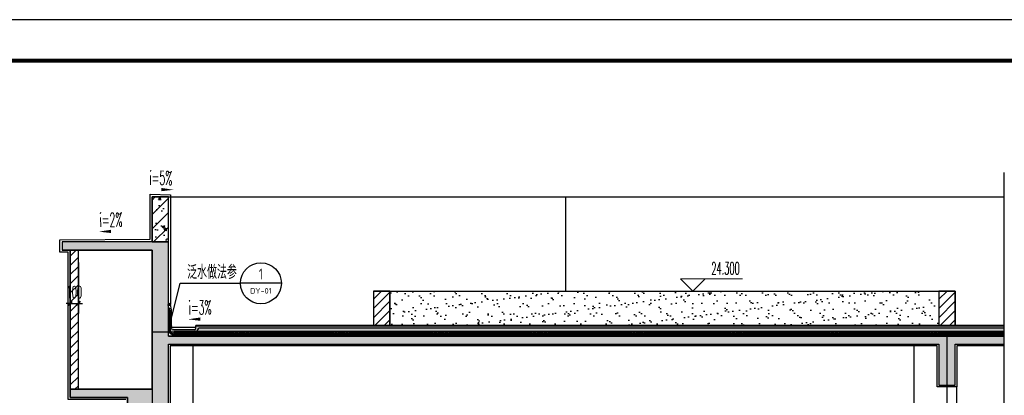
# Model space of a CAD drawing. Extents: x 1779708 to 7299578, y -1121471 to 88434.
# Tile 738 of 1056: x 6197575 to 6209592, y -948740 to -944150. Entities that reach past the tile are written whole.
import ezdxf
from ezdxf.enums import TextEntityAlignment as Align

# ---------------------------------------------------------------- set-up
doc = ezdxf.new("R2010")
doc.units = 0
doc.header["$LTSCALE"] = 1000
doc.header["$MEASUREMENT"] = 0
doc.linetypes.add('DASH', pattern=[0.35, 0.25, -0.1])
doc.linetypes.add('DOTE', pattern=[2.4200000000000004, 2, -0.2, 0.02, -0.2])
doc.layers.get('0').update_dxf_attribs({"linetype": 'CONTINUOUS'})
doc.layers.get('Defpoints').update_dxf_attribs({"linetype": 'CONTINUOUS'})
for name, color, linetype in [('AXIS', 3, 'CONTINUOUS'), ('DIM_IDEN', 3, 'CONTINUOUS'), ('DIM_SYMB', 3, 'CONTINUOUS'), ('DOTE', 1, 'DOTE'), ('PUB_HATCH', 8, 'CONTINUOUS'), ('PUB_TEXT', 7, 'CONTINUOUS'), ('PUB_TITLE', 4, 'CONTINUOUS'), ('S_STAIR', 147, 'CONTINUOUS'), ('SURFACE', 6, 'CONTINUOUS'), ('WALL', 255, 'CONTINUOUS'), ('可见线', 6, 'CONTINUOUS'), ('填充细线', 8, 'CONTINUOUS'), ('水专业', 6, 'CONTINUOUS'), ('立面细线', 114, 'CONTINUOUS'), ('粉刷线', 213, 'CONTINUOUS')]:
    doc.layers.add(name, color=color, linetype=linetype)
doc.layers.add('DIM_ELEV', color=3, linetype='CONTINUOUS', lineweight=13)
doc.styles.add('_TCH_DIM', font='SIMPLEX.shx', dxfattribs={"width": 0.7, "bigfont": 'GBCBIG.shx'})
doc.styles.add('_TCH_DIM_T3', font='SIMPLEX.shx', dxfattribs={"width": 0.4941176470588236, "bigfont": 'GBCBIG.shx'})
doc.styles.add('_TCH_LABEL', font='COMPLEX', dxfattribs={"bigfont": 'GBCBIG'})
doc.styles.get("Standard").update_dxf_attribs({"font": 'GBENOR', "bigfont": 'GBCBIG'})
doc.dimstyles.new('_TCH_ARCH&&50', dxfattribs={"dimtxt": 148.75, "dimasz": 50, "dimexe": 125, "dimexo": 150, "dimgap": 63.12500000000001, "dimtad": 1, "dimdec": 0, "dimzin": 0, "dimdsep": 46, "dimtxsty": '_TCH_DIM_T3', "dimblk": 'ARCHTICK', "dimcen": 0.09, "dimdle": 75, "dimclrt": 7, "dimazin": 2, "dimtfac": 1, "dimtdec": 0, "dimtix": 1, "dimtmove": 2, "dimatfit": 3, "dimfxl": 250, "dimtolj": 1, "dimtzin": 0, "dimarcsym": 0})

# ---------------------------------------------------------------- blocks, each defined once
blk = doc.blocks.new('$LinePat$波浪线')
at = {"color": 0}
for centre, start, end in [((149.999993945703, -42.19181203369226), 201.6723546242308, 338.3274054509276), ((449.9994826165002, -161.4099213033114), 21.67235462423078, 158.3274054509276)]:
    blk.add_arc(centre, 161.4099213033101, start, end, dxfattribs=at)
blk = doc.blocks.new('A$C0FF81EFC')
at = {"layer": 'PUB_HATCH'}
h = blk.add_hatch(dxfattribs=at)
h.set_pattern_fill('ANSI31', color=256, angle=45.0000000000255, style=0)
h.set_pattern_definition([(90, (145.062340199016, 291.1063267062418), (-1.5875, -7.061576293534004e-13), [])])
edge = h.paths.add_edge_path()
edge.add_line((0, 291.1063267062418), (23.80112007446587, 291.1063267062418))
edge.add_arc((4.131026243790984, 290.6711106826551), 19.67490798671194, 1.2675065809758, 102.1202540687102)
edge.add_line((0, 309.907446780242), (0, 291.1063267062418))
at = {"layer": 'PUB_HATCH', "ltscale": 0.5}
h = blk.add_hatch(dxfattribs=at)
h.set_pattern_fill('AR-SAND', color=256, scale=5)
h.set_pattern_definition([(37.50000000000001, (-734015.4285332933, 53945.29567437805), (-0.4000078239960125, 12.23533093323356), [0, -9.652, 0, -10.795, 0, -10.31875]), (7.499999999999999, (-734015.4285332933, 53945.29567437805), (11.23808207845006, 17.92062751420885), [0, -5.207000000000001, 0, -8.6995, 0, -3.33375]), (327.5, (-734023.239033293, 53945.29567437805), (19.77480925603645, 0.0359296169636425), [0, -3.175, 0, -11.43, 0, -14.9225]), (317.5, (-734023.239033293, 53945.29567437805), (19.08891131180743, 5.573233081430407), [0, -1.5875, 0, -7.492999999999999, 0, -8.5725])])
edge = h.paths.add_edge_path()
edge.add_line((10199.99999984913, 119.9999999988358), (10199.99999984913, 95))
edge.add_line((10199.99999984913, 95), (375, 95))
edge.add_arc((375, 75), 20, 90, 180)
edge.add_line((355, 75), (355, 55))
edge.add_line((355, 55), (68, 55))
edge.add_line((68, 55), (68, 22.70291173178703))
edge.add_arc((72.5, 72.5), 49.99999999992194, 180, 264.8363929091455, ccw=False)
edge.add_line((22.5, 72.5), (22.5, 291.1673207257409))
edge.add_line((22.5, 291.1673207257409), (21.23637348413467, 320))
edge.add_line((21.23637348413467, 320), (35, 320))
edge.add_line((35, 320), (35, 95))
edge.add_arc((55, 95), 20, 180, 270)
edge.add_line((55, 75), (315, 75))
edge.add_arc((315, 95), 20, 270, 360)
edge.add_line((335, 95), (335, 120))
edge.add_line((335, 120), (10199.99999984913, 119.9999999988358))
at = {"layer": 'PUB_HATCH'}
h = blk.add_hatch(dxfattribs=at)
h.set_pattern_fill('ANSI31', color=256, scale=10, angle=45.0000000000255, style=0)
h.set_pattern_definition([(90, (-731970.6223816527, 58795.29567437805), (-15.875, -7.063682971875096e-12), [])])
h.paths.add_polyline_path([(10199.99999984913, 130.0000000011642), (10199.99999984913, 119.9999999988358), (335, 120), (335, 130)])
h = blk.add_hatch(dxfattribs=at)
h.set_pattern_fill('ANSI37', color=256, scale=10, angle=2.549854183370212e-11, style=0)
h.set_pattern_definition([(45.0000000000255, (-732265.4285332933, 58795.29567437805), (-11.22532015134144, 11.22532015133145), []), (135.0000000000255, (-732265.4285332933, 58795.29567437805), (-11.22532015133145, -11.22532015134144), [])])
h.paths.add_polyline_path([(10199.99999984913, 55), (10199.99999984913, 30), (68, 30), (68, 55)])
h = blk.add_hatch(dxfattribs=at)
h.set_pattern_fill('混凝土', color=256, scale=10, style=0)
h.set_pattern_definition([(49.99999999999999, (-734015.4285332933, 53945.29567437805), (71.72601826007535, -6.275213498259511), [7.5, -82.5]), (355, (-734015.4285332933, 53945.29567437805), (-13.8751333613, 75.21921337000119), [6, -66]), (100.4514, (-734009.451365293, 53944.77274037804), (57.85093817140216, 68.94395420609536), [6.374019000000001, -70.1142112]), (46.18420000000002, (-734015.4285332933, 53965.29567437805), (106.7241048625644, -16.55190143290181), [11.24999999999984, -123.7499999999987]), (96.6356, (-734006.534858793, 53963.91634367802), (93.46627055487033, 97.41178709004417), [9.561028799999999, -105.1713]), (351.1842, (-734015.4285332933, 53965.29567437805), (93.46619451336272, 97.41186009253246), [9, -99]), (21, (-734005.4285332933, 53960.29567437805), (59.69070521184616, -40.26188906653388), [7.5, -82.5]), (326.0000000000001, (-734005.4285332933, 53960.29567437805), (24.33153319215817, 72.5150045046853), [6, -66]), (71.4514, (-734000.4543099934, 53956.94051377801), (84.02226285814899, 32.25304967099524), [6.374019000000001, -70.1142112]), (37.50000000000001, (-734015.4285332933, 53945.29567437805), (1.215985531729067, 33.28938538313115), [0, -65.19999999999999, 0, -67, 0, -66.25]), (7.499999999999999, (-734015.4285332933, 53945.29567437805), (26.30695374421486, 39.44117118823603), [0, -38.2, 0, -63.7, 0, -25.25]), (327.5, (-734037.7285332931, 53945.29567437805), (53.3822436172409, -2.255487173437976), [0, -25, 0, -78, 0, -103.5]), (317.5, (-734047.7285332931, 53945.29567437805), (58.31861693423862, 10.01049823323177), [0, -32.5, 0, -51.8, 0, -73.5])])
edge = h.paths.add_edge_path()
edge.add_line((10199.99999984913, 95), (10199.99999984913, 55))
edge.add_line((10199.99999984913, 55), (355, 55))
edge.add_line((355, 55), (355, 75))
edge.add_arc((375, 75), 20, 90, 180, ccw=False)
edge.add_line((375, 95), (10199.99999984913, 95))
at = {"layer": 'S_STAIR'}
blk.add_line((0, 291.1063267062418), (23.80112007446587, 291.1063267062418), dxfattribs=at)
blk.add_line((0, 291.1063267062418), (23.80112007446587, 291.1063267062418), dxfattribs=at)
blk.add_line((0, 291.1063267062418), (23.80112007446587, 291.1063267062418), dxfattribs=at)
blk.add_line((0, 291.1063267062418), (23.80112007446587, 291.1063267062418), dxfattribs=at)
blk.add_line((0, 291.1063267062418), (23.80112007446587, 291.1063267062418), dxfattribs=at)
blk.add_line((0, 291.1063267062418), (23.80112007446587, 291.1063267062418), dxfattribs=at)
blk.add_line((0, 291.1063267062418), (23.80112007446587, 291.1063267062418), dxfattribs=at)
blk.add_line((0, 291.1063267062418), (23.80112007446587, 291.1063267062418), dxfattribs=at)
blk.add_line((0, 291.1063267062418), (23.80112007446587, 291.1063267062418), dxfattribs=at)
blk.add_line((0, 291.1063267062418), (23.80112007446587, 291.1063267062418), dxfattribs=at)
blk.add_line((0, 291.1063267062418), (23.80112007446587, 291.1063267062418), dxfattribs=at)
blk.add_line((0, 291.1063267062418), (23.80112007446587, 291.1063267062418), dxfattribs=at)
blk.add_line((0, 291.1063267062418), (23.80112007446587, 291.1063267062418), dxfattribs=at)
blk.add_line((0, 291.1063267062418), (23.80112007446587, 291.1063267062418), dxfattribs=at)
blk.add_line((0, 291.1063267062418), (23.80112007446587, 291.1063267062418), dxfattribs=at)
blk.add_line((0, 291.1063267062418), (23.80112007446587, 291.1063267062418), dxfattribs=at)
for points in [[(21.00435857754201, 378.8748131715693), (-13.99564142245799, 378.8748131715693)], [(21.00435857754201, 378.8748131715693), (-13.99564142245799, 378.8748131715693)], [(21.00435857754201, 378.8748131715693), (-13.99564142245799, 378.8748131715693)], [(21.00435857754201, 378.8748131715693), (-13.99564142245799, 378.8748131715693)], [(21.00435857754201, 378.8748131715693), (-13.99564142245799, 378.8748131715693)], [(21.00435857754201, 378.8748131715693), (-13.99564142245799, 378.8748131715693)], [(21.00435857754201, 378.8748131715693), (-13.99564142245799, 378.8748131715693)], [(21.00435857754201, 378.8748131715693), (-13.99564142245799, 378.8748131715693)], [(21.00435857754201, 378.8748131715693), (-13.99564142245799, 378.8748131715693)], [(21.00435857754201, 378.8748131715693), (-13.99564142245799, 378.8748131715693)], [(21.00435857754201, 378.8748131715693), (-13.99564142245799, 378.8748131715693)], [(21.00435857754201, 378.8748131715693), (-13.99564142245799, 378.8748131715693)], [(21.00435857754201, 378.8748131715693), (-13.99564142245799, 378.8748131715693)], [(21.00435857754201, 378.8748131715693), (-13.99564142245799, 378.8748131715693)], [(21.00435857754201, 378.8748131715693), (-13.99564142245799, 378.8748131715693)], [(21.00435857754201, 378.8748131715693), (-13.99564142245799, 378.8748131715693)], [(24.52611906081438, 270.3582213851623), (-5.473880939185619, 270.3582213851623)], [(24.52611906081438, 270.3582213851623), (-5.473880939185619, 270.3582213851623)], [(24.52611906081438, 270.3582213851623), (-5.473880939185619, 270.3582213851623)], [(24.52611906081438, 270.3582213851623), (-5.473880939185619, 270.3582213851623)], [(24.52611906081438, 270.3582213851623), (-5.473880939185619, 270.3582213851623)], [(24.52611906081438, 270.3582213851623), (-5.473880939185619, 270.3582213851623)], [(24.52611906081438, 270.3582213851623), (-5.473880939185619, 270.3582213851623)], [(24.52611906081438, 270.3582213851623), (-5.473880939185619, 270.3582213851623)], [(24.52611906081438, 270.3582213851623), (-5.473880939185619, 270.3582213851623)], [(24.52611906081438, 270.3582213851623), (-5.473880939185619, 270.3582213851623)], [(24.52611906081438, 270.3582213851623), (-5.473880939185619, 270.3582213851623)], [(24.52611906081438, 270.3582213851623), (-5.473880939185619, 270.3582213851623)], [(24.52611906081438, 270.3582213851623), (-5.473880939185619, 270.3582213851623)], [(24.52611906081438, 270.3582213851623), (-5.473880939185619, 270.3582213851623)], [(24.52611906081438, 270.3582213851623), (-5.473880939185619, 270.3582213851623)], [(24.52611906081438, 270.3582213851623), (-5.473880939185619, 270.3582213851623)]]:
    blk.add_lwpolyline(points, dxfattribs=at)
at = {"layer": 'SURFACE'}
for p, q in [((35, 95), (35, 320)), ((35, 129.939005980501), (35, 319.939005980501)), ((10199.99999984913, 130.0000000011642), (335, 130)), ((335, 95), (335, 130)), ((315, 105), (55, 105)), ((315, 75), (55, 75)), ((68, 30), (68, 55)), ((10199.99999984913, 55), (68, 55)), ((10199.99999984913, 30), (68, 30)), ((10199.99999984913, 119.9999999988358), (335, 120)), ((355, 55), (355, 75)), ((10199.99999984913, 95), (375, 95))]:
    blk.add_line(p, q, dxfattribs=at)
at = {"layer": 'SURFACE', "color": 1, "const_width": 2}
blk.add_lwpolyline([(17.97474479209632, 388.1533174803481), (17.97474479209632, 320.4564034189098, -0.2673608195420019), (31.22220608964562, 299.0700321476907), (31.22220608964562, 252.5631252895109)], format="xyb", dxfattribs=at)
at = {"layer": 'SURFACE', "const_width": 0.9999999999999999}
for points in [[(21.00435857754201, 385.8748131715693), (21.00435857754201, 371.8748131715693)], [(24.52611906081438, 277.3582213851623), (24.52611906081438, 263.3582213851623)]]:
    blk.add_lwpolyline(points, dxfattribs=at)
at = {"layer": 'SURFACE', "color": 1}
blk.add_arc((5, 291.1063267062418), 18.80112007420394, 0, 90, dxfattribs=at)
at = {"layer": 'SURFACE'}
for centre, start, end in [((55, 125), 180, 270), ((315, 125), 270, 0), ((55, 95), 180, 270), ((315, 95), 270, 0), ((375, 75), 90, 180)]:
    blk.add_arc(centre, 20, start, end, dxfattribs=at)
at = {"layer": '水专业', "linetype": 'DASH', "ltscale": 0.2}
for points, const_width in [([(10199.99999984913, 3.939005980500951), (72.5, 3.939005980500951, -0.4142135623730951), (4, 72.43900598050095), (4, 291.1063267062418)], 2), ([(10199.99999984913, 10.93900598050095), (72.5, 10.93900598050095, -0.4142135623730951), (11, 72.43900598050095), (11, 291.1063267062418)], 5.000000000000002), ([(10199.99999984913, 19.93900598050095), (72.5, 19.93900598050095, -0.4142135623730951), (20, 72.43900598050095), (20, 291.1063267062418)], 5.000000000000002)]:
    blk.add_lwpolyline(points, format="xyb", dxfattribs=dict(at, const_width=const_width))
at = {"layer": '水专业'}
for points in [[(450, 8.439005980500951), (72.5, 8.439005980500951, -0.4142135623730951), (8.5, 72.43900598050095), (8.5, 291.1063267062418)], [(450, 13.43900598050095), (72.5, 13.43900598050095, -0.4142135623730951), (13.5, 72.43900598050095), (13.5, 291.1063267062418)], [(10199.99999984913, 17.43900598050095), (72.5, 17.43900598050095, -0.4142135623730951), (17.5, 72.43900598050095), (17.5, 291.1063267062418)], [(10199.99999984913, 22.43900598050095), (72.5, 22.43900598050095, -0.4142135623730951), (22.5, 72.43900598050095), (22.5, 291.1063267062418)]]:
    blk.add_lwpolyline(points, format="xyb", dxfattribs=at)
at = {"layer": '粉刷线'}
blk.add_line((35, 320), (25.00000000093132, 386.6666666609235), dxfattribs=at)
at = {"layer": 'SURFACE', "yscale": 0.02455774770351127, "zscale": 0.02455774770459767}
for p, xscale, rotation in [((17.86062591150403, 386.6286577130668), 0.0255297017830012, 268.2927741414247), ((18.3170095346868, 401.9396650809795), 0.0255297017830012, 268.2927741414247), ((16.49147503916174, 340.6956355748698), 0.0255297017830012, 268.2927741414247), ((15.76961868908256, 325.8562512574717), 0.02552970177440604, 296.7020459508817), ((22.65266180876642, 312.1719920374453), 0.02552970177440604, 296.7020459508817), ((29.80231492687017, 297.3643624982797), 0.02552970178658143, 270), ((29.80228407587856, 282.04655480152), 0.02552970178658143, 270), ((29.80228407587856, 274.9134379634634), 0.02552970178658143, 270), ((29.80228407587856, 266.7287471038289), 0.02552970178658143, 270), ((29.80228407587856, 259.595630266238), 0.02552970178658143, 270), ((29.80228407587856, 244.277822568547), 0.02552970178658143, 270), ((29.80228407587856, 228.9600148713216), 0.02552970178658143, 270), ((29.80228407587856, 213.6422071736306), 0.02552970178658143, 270), ((29.80228407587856, 198.3243994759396), 0.02552970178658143, 270), ((29.80225322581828, 183.0065917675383), 0.02552970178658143, 270), ((29.80225322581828, 167.6887840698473), 0.02552970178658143, 270), ((29.80228407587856, 152.3709763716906), 0.02552970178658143, 270), ((29.80228407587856, 137.0531686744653), 0.02552970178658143, 270), ((29.80231492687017, 121.7353609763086), 0.02552970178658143, 270)]:
    blk.add_blockref('$LinePat$波浪线', p, dxfattribs=dict(at, xscale=xscale, rotation=rotation))
blk = doc.blocks.new('A$C3D8761CE')
at = {"layer": 'PUB_TITLE'}
blk.add_lwpolyline([(0.0004900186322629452, -0.0007429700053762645), (84100.00049001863, -0.0007429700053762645), (84100.00049001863, 59399.99925702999), (0.0004900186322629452, 59399.99925702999)], close=True, dxfattribs=at)
at = {"layer": 'PUB_TITLE', "const_width": 100}
blk.add_lwpolyline([(2500.000490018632, 999.9992570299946), (83100.00049001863, 999.9992570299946), (83100.00049001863, 58399.99925702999), (2500.000490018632, 58399.99925702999)], close=True, dxfattribs=at)
blk = doc.blocks.new('_ArchTick')
at = {"color": 0, "linetype": 'ByBlock', "const_width": 0.4}
blk.add_lwpolyline([(-0.5, -0.5), (0.5, 0.5)], dxfattribs=at)
blk = doc.blocks.new('*D2259')
at = {"layer": 'AXIS', "color": 0, "lineweight": -2, "transparency": 16777216}
for p, q in [((6198191.519450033, -947116.286393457), (6198191.519450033, -947741.286393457)), ((6198291.519450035, -947116.286393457), (6198291.519450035, -947741.286393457)), ((6198191.519450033, -947616.286393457), (6198141.519450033, -947616.286393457)), ((6198191.519450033, -947616.286393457), (6198291.519450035, -947616.286393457)), ((6198291.519450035, -947616.286393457), (6198341.519450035, -947616.286393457))]:
    blk.add_line(p, q, dxfattribs=at)
at = {"layer": 'Defpoints', "color": 0, "transparency": 16777216}
for p in [(6198191.519450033, -946966.286393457), (6198291.519450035, -946966.286393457), (6198291.519450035, -947616.286393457)]:
    blk.add_point(p, dxfattribs=at)
at = {"layer": 'AXIS', "color": 0, "lineweight": -2, "transparency": 16777216, "xscale": 50, "yscale": 50, "zscale": 50}
blk.add_blockref('_ArchTick', (6198191.519450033, -947616.286393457), dxfattribs=at)
at = {"layer": 'AXIS', "color": 0, "lineweight": -2, "transparency": 16777216, "xscale": 50, "yscale": 50, "zscale": 50, "rotation": 180}
blk.add_blockref('_ArchTick', (6198291.519450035, -947616.286393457), dxfattribs=at)
at = {"layer": 'AXIS', "color": 7, "transparency": 16777216, "insert": (6198241.519450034, -947478.786393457), "char_height": 148.75, "attachment_point": 5, "style": '_TCH_DIM_T3'}
blk.add_mtext('\\A1;100', dxfattribs=at)

msp = doc.modelspace()

# ---------------------------------------------------------------- hatches: boundary and pattern name
at = {"layer": '填充细线'}
h = msp.add_hatch(dxfattribs=at)
h.set_pattern_fill('钢筋混凝土', color=256, scale=50, style=0)
h.set_pattern_definition([(45, (754033.0143655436, 171675.968476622), (-88.38834764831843, 88.38834764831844), []), (49.99999999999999, (754033.0143655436, 171675.968476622), (358.6300913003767, -31.37606749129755), [37.5, -412.5]), (355, (754033.0143655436, 171675.968476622), (-69.3756668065, 376.0960668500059), [30, -330]), (100.4514, (754062.9002055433, 171673.353806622), (289.2546908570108, 344.7197710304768), [31.87009499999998, -350.5710559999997]), (46.18420000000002, (754033.0143655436, 171775.968476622), (533.6205243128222, -82.75950716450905), [56.24999999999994, -618.7499999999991]), (96.6356, (754077.4827380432, 171769.0718231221), (467.3313527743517, 487.0589354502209), [47.80514399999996, -525.8564999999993]), (351.1842, (754033.0143655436, 171775.968476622), (467.3309725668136, 487.0593004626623), [45, -495]), (21, (754083.0143655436, 171750.968476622), (298.4535260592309, -201.3094453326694), [37.5, -412.5]), (326.0000000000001, (754083.0143655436, 171750.968476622), (121.6576659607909, 362.5750225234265), [30, -330]), (71.4514, (754107.885482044, 171734.1926736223), (420.111314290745, 161.2652483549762), [31.870095, -350.571056]), (37.50000000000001, (754033.0143655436, 171675.968476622), (6.079927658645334, 166.4469269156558), [0, -326, 0, -335, 0, -331.25]), (7.499999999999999, (754033.0143655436, 171675.968476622), (131.5347687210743, 197.2058559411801), [0, -191, 0, -318.5, 0, -126.25]), (327.5, (753921.5143655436, 171675.968476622), (266.9112180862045, -11.27743586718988), [0, -125, 0, -390, 0, -517.5]), (317.5, (753871.5143655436, 171675.968476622), (291.5930846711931, 50.05249116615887), [0, -162.5, 0, -259, 0, -367.5])])
h.paths.add_polyline_path([(6199391.519450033, -946316.286393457), (6199191.519450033, -946316.286393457), (6199191.519450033, -946866.286393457), (6199391.519450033, -946866.286393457)])
h = msp.add_hatch(dxfattribs=at)
h.set_pattern_fill('钢筋混凝土', color=256, scale=50, style=0)
h.set_pattern_definition([(45, (754033.0143655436, 172694.5241385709), (-88.38834764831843, 88.38834764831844), []), (49.99999999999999, (754033.0143655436, 172694.5241385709), (358.6300913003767, -31.37606749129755), [37.5, -412.5]), (355, (754033.0143655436, 172694.5241385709), (-69.3756668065, 376.0960668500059), [30, -330]), (100.4514, (754062.9002055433, 172691.9094685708), (289.2546908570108, 344.7197710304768), [31.87009499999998, -350.5710559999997]), (46.18420000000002, (754033.0143655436, 172794.5241385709), (533.6205243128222, -82.75950716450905), [56.24999999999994, -618.749999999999]), (96.6356, (754077.4827380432, 172787.627485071), (467.3313527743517, 487.0589354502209), [47.80514399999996, -525.8564999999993]), (351.1842, (754033.0143655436, 172794.5241385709), (467.3309725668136, 487.0593004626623), [45, -495]), (21, (754083.0143655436, 172769.5241385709), (298.4535260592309, -201.3094453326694), [37.5, -412.5]), (326.0000000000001, (754083.0143655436, 172769.5241385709), (121.6576659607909, 362.5750225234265), [30, -330]), (71.4514, (754107.885482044, 172752.7483355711), (420.111314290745, 161.2652483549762), [31.870095, -350.571056]), (37.50000000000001, (754033.0143655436, 172694.5241385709), (6.079927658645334, 166.4469269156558), [0, -326, 0, -335, 0, -331.25]), (7.499999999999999, (754033.0143655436, 172694.5241385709), (131.5347687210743, 197.2058559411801), [0, -191, 0, -318.5, 0, -126.25]), (327.5, (753921.5143655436, 172694.5241385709), (266.9112180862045, -11.27743586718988), [0, -125, 0, -390, 0, -517.5]), (317.5, (753871.5143655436, 172694.5241385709), (291.5930846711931, 50.05249116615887), [0, -162.5, 0, -259, 0, -367.5])])
h.paths.add_polyline_path([(6199391.519450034, -948116.286393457), (6208791.519450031, -948116.286393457), (6208791.519450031, -948616.286393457), (6208991.519450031, -948616.286393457), (6208991.519450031, -948116.286393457), (6209591.519449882, -948116.286393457), (6209591.519449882, -948016.286393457), (6199391.519450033, -948016.286393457), (6199391.519450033, -946866.286393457), (6198091.519450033, -946866.286393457), (6198091.519450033, -946966.286393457), (6199191.519450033, -946966.286393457), (6199191.519450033, -948666.286393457), (6198191.519450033, -948666.286393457), (6198191.519450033, -948766.286393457), (6198891.519450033, -948766.286393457), (6198891.519450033, -948866.286393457), (6199391.519450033, -948866.286393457)])
h = msp.add_hatch(dxfattribs=at)
h.set_pattern_fill('ANSI31', color=256, scale=50, style=0)
h.set_pattern_definition([(45, (754033.0143655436, 172694.5241385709), (-56.1266007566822, 56.12660075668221), [])])
h.paths.add_polyline_path([(6198291.519450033, -946966.286393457), (6198191.519450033, -946966.286393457), (6198191.519450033, -948666.286393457), (6198291.519450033, -948666.286393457)])
h = msp.add_hatch(dxfattribs=at)
h.set_pattern_fill('ANSI31', color=256, scale=50, style=0)
h.set_pattern_definition([(45, (918494.7682420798, 172744.5241385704), (-56.1266007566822, 56.12660075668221), [])])
h.paths.add_polyline_path([(6202091.519450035, -947466.286393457), (6201891.519450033, -947466.286393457), (6201891.519450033, -947886.2863934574), (6202091.519450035, -947886.2863934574)])
h = msp.add_hatch(dxfattribs=at)
h.set_pattern_fill('ANSI31', color=256, scale=50, style=0)
h.set_pattern_definition([(45, (925394.7675677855, 172744.5241385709), (-56.1266007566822, 56.12660075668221), [])])
h.paths.add_polyline_path([(6208991.518775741, -947466.2863934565), (6208791.518775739, -947466.286393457), (6208791.518775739, -947886.286393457), (6208991.518775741, -947886.286393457)])
at = {"layer": '立面细线'}
h = msp.add_hatch(dxfattribs=at)
h.set_pattern_fill('砂灰土', color=256, scale=50, style=0)
h.set_pattern_definition([(37.50000000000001, (348324.5454633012, 30563.43773252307), (-6.299335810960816, 192.6823769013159), [0, -152, 0, -170, 0, -162.5]), (7.499999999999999, (348324.5454633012, 30563.43773252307), (176.9776705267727, 282.214606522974), [0, -82, 0, -137, 0, -52.5]), (327.5, (348201.5454633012, 30563.43773252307), (311.4141861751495, 0.5659053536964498), [0, -50, 0, -180, 0, -235]), (317.5, (348201.5454633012, 30563.43773252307), (300.6126604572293, 87.76755649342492), [0, -25, 0, -118, 0, -135])])
h.paths.add_polyline_path([(6202091.519450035, -947886.2863934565), (6208791.518775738, -947886.2863934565), (6208791.518775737, -947466.286393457), (6202091.519450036, -947466.286393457)])

# ---------------------------------------------------------------- linework, layer by layer
at = {"layer": 'DIM_ELEV'}
for p, q in [((6205791.519450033, -947466.286393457), (6205641.519450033, -947316.286393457)), ((6205641.519450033, -947316.286393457), (6206395.269450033, -947316.286393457)), ((6205791.519450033, -947466.286393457), (6205941.519450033, -947316.286393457)), ((6205441.519450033, -947466.286393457), (6205941.519450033, -947466.286393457))]:
    msp.add_line(p, q, dxfattribs=at)
at = {"layer": 'DIM_IDEN'}
for p, q in [((6199426.519450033, -947795.943114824), (6199534.107924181, -947371.2019249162)), ((6199534.107924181, -947371.2019249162), (6200268.63153951, -947371.2019249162)), ((6200768.63153951, -947371.2019249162), (6200268.63153951, -947371.2019249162))]:
    msp.add_line(p, q, dxfattribs=at)
msp.add_lwpolyline([(6199426.519450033, -947795.943114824, 1), (6199426.519450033, -947795.943114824, 1)], format="xyb", close=True, dxfattribs=at)
msp.add_circle((6200518.63153951, -947371.2019249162), 250, dxfattribs=at)
at = {"layer": 'DIM_SYMB'}
msp.add_lwpolyline([(6209591.51945003, -968166.286393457), (6209591.519450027, -957147.536393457), (6209486.519450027, -957109.319518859), (6209696.519450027, -957072.2908529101), (6209591.519450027, -957035.036393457), (6209591.519450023, -946016.286393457)], dxfattribs=at)
for points in [[(6199145.11531701, -946223.5762001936, 0, 0, 0), (6199453.57909319, -946228.7172631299, 0, 40.00000000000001, 0), (6199303.599922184, -946226.2176102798, 0, 0, 0)], [(6198849.108900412, -946734.7904499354, 0, 0, 0), (6198540.645124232, -946739.9315128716, 0, 40.00000000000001, 0), (6198690.624295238, -946737.4318600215, 0, 0, 0)], [(6199936.607870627, -947806.4290972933, 0, 0, 0), (6199628.144094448, -947811.5701602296, 0, 40.00000000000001, 0), (6199778.123265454, -947809.0705073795, 0, 0, 0)]]:
    msp.add_lwpolyline(points, format="xyseb", dxfattribs=at)
at = {"layer": 'DOTE', "ltscale": 0.5}
for p, q in [((6199191.519450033, -947966.286393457), (6199191.519450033, -968178.9857426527)), ((6208891.519450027, -947966.286393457), (6208891.519450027, -968178.9857426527))]:
    msp.add_line(p, q, dxfattribs=at)
msp.add_lwpolyline([(6199191.519450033, -947966.286393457), (6209591.519450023, -947966.286393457)], dxfattribs=at)
at = {"layer": 'WALL'}
for p, q in [((6199191.519450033, -946866.286393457), (6199191.519450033, -946316.286393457)), ((6199391.519450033, -948016.286393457), (6199391.519450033, -946316.286393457)), ((6198091.519450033, -946866.286393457), (6198091.519450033, -946966.286393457)), ((6198191.519450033, -948666.286393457), (6198191.519450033, -946966.286393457)), ((6198291.519450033, -948666.286393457), (6198291.519450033, -946966.286393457)), ((6199191.519450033, -948666.286393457), (6199191.519450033, -946966.286393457)), ((6201891.519450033, -947466.286393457), (6201891.519450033, -947886.286393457)), ((6201891.519450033, -947466.286393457), (6202091.519450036, -947466.2863934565)), ((6202091.519450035, -947466.286393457), (6202091.519450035, -947886.286393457)), ((6208791.518775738, -947466.286393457), (6208791.518775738, -947886.286393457)), ((6208791.518775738, -947466.286393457), (6208991.518775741, -947466.2863934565)), ((6208991.51877574, -947466.286393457), (6208991.51877574, -947886.286393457)), ((6199391.519450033, -948866.286393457), (6199391.519450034, -948116.286393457)), ((6199441.519450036, -948116.2863934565), (6201891.519450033, -948116.2863934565))]:
    msp.add_line(p, q, dxfattribs=at)
for points in [[(6199191.519450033, -946316.286393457), (6199391.519450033, -946316.286393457)], [(6199391.519450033, -946866.286393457), (6198091.519450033, -946866.286393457)], [(6199191.519450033, -946966.286393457), (6198091.519450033, -946966.286393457)], [(6199391.519450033, -948016.286393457), (6209591.519450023, -948016.286393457)], [(6199391.519450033, -948116.286393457), (6208791.519450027, -948116.286393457)], [(6208791.519450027, -948116.2863934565), (6208791.519450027, -948616.286393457), (6208991.519450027, -948616.286393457), (6208991.519450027, -948116.2863934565)], [(6208991.519450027, -948116.286393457), (6209591.519450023, -948116.286393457)], [(6198891.519450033, -948866.286393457), (6198891.519450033, -948766.286393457), (6198191.519450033, -948766.286393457), (6198191.519450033, -948666.286393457), (6199191.519450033, -948666.286393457)]]:
    msp.add_lwpolyline(points, dxfattribs=at)
at = {"layer": '可见线'}
for p, q in [((6199391.519450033, -946316.286393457), (6209591.519450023, -946316.2863934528)), ((6204241.519450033, -947466.286393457), (6204241.519450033, -946316.286393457)), ((6199691.519450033, -953794.064171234), (6199691.519450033, -948136.286393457))]:
    msp.add_line(p, q, dxfattribs=at)
for points in [[(6208491.519450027, -951916.286393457), (6208491.519450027, -948136.286393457)], [(6209011.519450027, -951916.286393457), (6209011.519450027, -948636.2863934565)]]:
    msp.add_lwpolyline(points, dxfattribs=at)
at = {"layer": '填充细线'}
for points in [[(6199391.519450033, -946316.286393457), (6199191.519450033, -946316.286393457), (6199191.519450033, -946866.286393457), (6199391.519450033, -946866.286393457)], [(6199391.519450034, -948116.286393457), (6208791.519450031, -948116.286393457), (6208791.519450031, -948616.286393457), (6208991.519450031, -948616.286393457), (6208991.519450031, -948116.286393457), (6209591.519449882, -948116.286393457), (6209591.519449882, -948016.286393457), (6199391.519450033, -948016.286393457), (6199391.519450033, -946866.286393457), (6198091.519450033, -946866.286393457), (6198091.519450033, -946966.286393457), (6199191.519450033, -946966.286393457), (6199191.519450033, -948666.286393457), (6198191.519450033, -948666.286393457), (6198191.519450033, -948766.286393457), (6198891.519450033, -948766.286393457), (6198891.519450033, -948866.286393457), (6199391.519450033, -948866.286393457)], [(6198291.519450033, -946966.286393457), (6198191.519450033, -946966.286393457), (6198191.519450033, -948666.286393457), (6198291.519450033, -948666.286393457)], [(6202091.519450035, -947466.286393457), (6201891.519450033, -947466.286393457), (6201891.519450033, -947886.2863934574), (6202091.519450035, -947886.2863934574)], [(6208991.518775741, -947466.2863934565), (6208791.518775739, -947466.286393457), (6208791.518775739, -947886.286393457), (6208991.518775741, -947886.286393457)]]:
    msp.add_lwpolyline(points, close=True, dxfattribs=at)
at = {"layer": '立面细线'}
msp.add_line((6202091.519450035, -947466.286393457), (6208791.518775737, -947466.286393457), dxfattribs=at)
at = {"layer": '粉刷线'}
for points in [[(6198871.519450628, -948791.286393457), (6198166.519450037, -948791.286393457), (6198166.519450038, -946991.286393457), (6198066.519450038, -946991.286393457), (6198066.519450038, -946841.286393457), (6199166.519450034, -946831.286393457), (6199166.519450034, -946281.2863934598), (6199416.519450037, -946291.286393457), (6199416.519450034, -947629.6197267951)], [(6209591.519449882, -948136.286393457), (6209011.51945003, -948136.286393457), (6209011.51945003, -948636.2863934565), (6208771.51945003, -948636.2863934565), (6208771.51945003, -948136.286393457), (6199411.519450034, -948136.286393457), (6199411.519450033, -948886.286393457), (6199316.519450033, -948886.286393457)]]:
    msp.add_lwpolyline(points, dxfattribs=at)

# ---------------------------------------------------------------- block references
msp.add_blockref('A$C0FF81EFC', (6199391.519450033, -948016.286393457))
at = {"layer": '可见线', "xscale": 0.5, "yscale": 0.5, "zscale": 0.5}
msp.add_blockref('A$C3D8761CE', (6174294.465242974, -973850.199526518), dxfattribs=at)

# ---------------------------------------------------------------- texts
at = {"layer": 'PUB_TEXT', "color": 7, "style": '_TCH_DIM', "width": 0.4941176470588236}
for s, rotation, p in [('i=5%', 359.0451587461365, (6199156.320401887, -946166.5550077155)), ('i=2%', 0.9548412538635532, (6198549.943807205, -946682.5685909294)), ('i=3%', 0.9548412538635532, (6199637.442777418, -947754.2072382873))]:
    msp.add_text(s, height=170, rotation=rotation, dxfattribs=at).set_placement(p)
at = {"layer": 'PUB_TEXT', "color": 7, "style": '_TCH_LABEL'}
msp.add_text('泛水做法参', height=168.7943262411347, dxfattribs=at).set_placement((6199618.525156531, -947318.7019249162))
at = {"layer": 'PUB_TEXT', "color": 7, "style": '_TCH_DIM', "width": 0.4941176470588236}
msp.add_text('24.300', height=148.75, dxfattribs=at).set_placement((6206016.269450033, -947263.786393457))
at = {"layer": 'PUB_TEXT', "color": 7}
for s, height, width, p, p2 in [('1', 134.5064658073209, 0.9959239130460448, (6200493.959837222, -947325.4926569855), (6200543.303241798, -947325.4926569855)), ('DY-01', 67.28929359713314, 1.078503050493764, (6200388.16582497, -947496.8784410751), (6200649.097254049, -947496.8784410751))]:
    msp.add_text(s, height=height, dxfattribs=dict(at, width=width)).set_placement(p, p2, align=Align.FIT)

# ---------------------------------------------------------------- dimensions: what is measured, and where the dimension line sits
at = {"layer": 'AXIS'}
dim = msp.add_aligned_dim(p1=(6198191.519450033, -946966.286393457), p2=(6198291.519450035, -946966.286393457), distance=-650, dimstyle='_TCH_ARCH&&50', dxfattribs=at)
dim.commit()
dim.dimension.update_dxf_attribs({"geometry": '*D2259', "text_midpoint": (6198241.519450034, -947478.786393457)})

doc.saveas('drawing.dxf')
